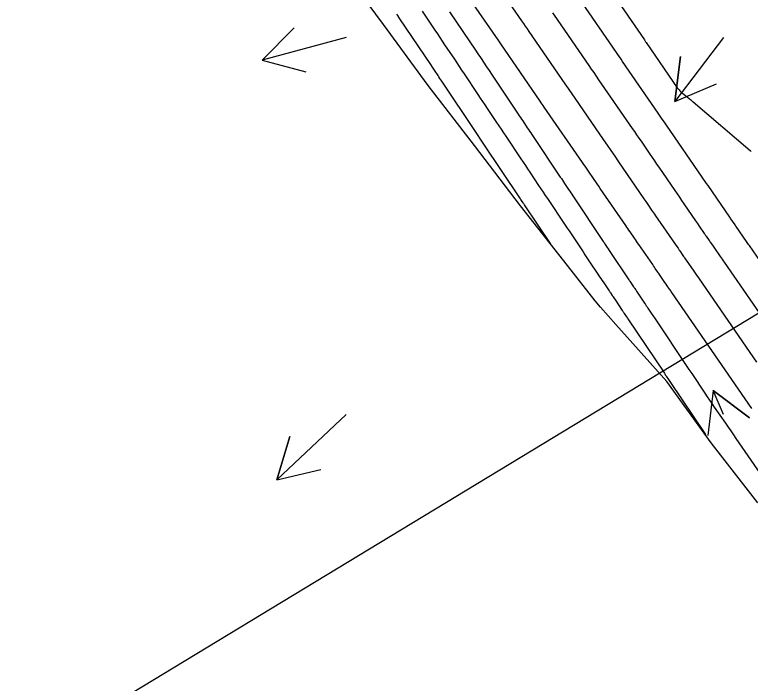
# Model space of a CAD drawing. Extents: x 954385 to 988206, y 1868364 to 1924553.
# Drawn here: x 956163.2 to 956260.7, y 1922233.3 to 1922321.9 of the extents above; entities that cross this region are included whole.
import ezdxf

# ---------------------------------------------------------------- set-up
doc = ezdxf.new("R2010")
doc.units = 0
for name, color, linetype in [('Ex_Major Contours', 7, 'Continuous'), ('Ex_Minor Contours', 7, 'Continuous'), ('Perimeter', 7, 'Continuous'), ('Slopes', 7, 'Continuous')]:
    doc.layers.add(name, color=color, linetype=linetype)

msp = doc.modelspace()

# ---------------------------------------------------------------- linework, layer by layer
at = {"layer": 'Ex_Major Contours'}
for points in [[(956241.349, 1922326.325), (956246.659, 1922318.587), (956246.714, 1922318.508), (956246.768, 1922318.428), (956246.823, 1922318.348), (956246.878, 1922318.268), (956251.022, 1922312.25), (956251.13, 1922312.105), (956251.246, 1922311.968), (956251.372, 1922311.839), (956251.506, 1922311.719), (956252.811, 1922310.628), (956252.889, 1922310.563), (956252.967, 1922310.497), (956253.045, 1922310.431), (956253.123, 1922310.365), (956260.683, 1922303.929), (956260.832, 1922303.803)], [(956220.846, 1922322.336), (956224.342, 1922317.122), (956224.507, 1922316.876), (956224.671, 1922316.63), (956224.835, 1922316.384), (956225, 1922316.138), (956225.656, 1922315.154), (956225.82, 1922314.908), (956225.985, 1922314.662), (956226.149, 1922314.416), (956226.313, 1922314.17), (956229.923, 1922308.759), (956230.074, 1922308.532), (956230.226, 1922308.305), (956230.377, 1922308.079), (956230.529, 1922307.852), (956231.135, 1922306.946), (956231.286, 1922306.719), (956231.438, 1922306.492), (956231.589, 1922306.266), (956231.741, 1922306.039), (956235.513, 1922300.4), (956235.651, 1922300.193), (956235.789, 1922299.986), (956235.927, 1922299.78), (956236.065, 1922299.573), (956236.617, 1922298.746), (956236.755, 1922298.539), (956236.893, 1922298.332), (956237.031, 1922298.125), (956237.169, 1922297.918), (956241.211, 1922291.86), (956241.277, 1922291.761), (956241.344, 1922291.662), (956241.41, 1922291.562), (956241.476, 1922291.463), (956241.742, 1922291.066), (956241.875, 1922290.867), (956242.008, 1922290.668), (956244.606, 1922286.781), (956244.636, 1922286.736), (956244.697, 1922286.646), (956244.727, 1922286.601), (956245.233, 1922285.845), (956245.289, 1922285.762), (956245.342, 1922285.682), (956245.358, 1922285.658), (956245.508, 1922285.434), (956245.564, 1922285.351), (956245.619, 1922285.268), (956246.692, 1922283.665), (956246.8, 1922283.504), (956246.908, 1922283.343), (956247.016, 1922283.182), (956247.124, 1922283.021), (956247.556, 1922282.376), (956247.664, 1922282.215), (956247.772, 1922282.053), (956247.88, 1922281.892), (956247.988, 1922281.731), (956252.384, 1922275.163), (956252.567, 1922274.89), (956252.795, 1922274.548), (956252.932, 1922274.343), (956254.685, 1922271.725), (956254.993, 1922271.266), (956255.303, 1922270.808), (956255.614, 1922270.352), (956255.927, 1922269.896), (956257.4, 1922267.759), (956257.75, 1922267.252), (956258.1, 1922266.744), (956258.45, 1922266.236), (956258.8, 1922265.729), (956263.651, 1922258.697)]]:
    msp.add_lwpolyline(points, dxfattribs=at)
at = {"layer": 'Ex_Minor Contours'}
for points in [[(956225.758, 1922327.819), (956230.374, 1922321.133), (956230.62, 1922320.777), (956230.866, 1922320.42), (956231.111, 1922320.063), (956231.356, 1922319.707), (956236.13, 1922312.75), (956236.331, 1922312.457), (956236.533, 1922312.164), (956236.734, 1922311.871), (956236.935, 1922311.579), (956241.195, 1922305.393), (956241.703, 1922304.654), (956242.211, 1922303.915), (956242.719, 1922303.177), (956243.227, 1922302.437), (956246.589, 1922297.538), (956246.847, 1922297.162), (956247.105, 1922296.787), (956247.62, 1922296.036), (956247.749, 1922295.848), (956247.878, 1922295.66), (956248.007, 1922295.472), (956248.136, 1922295.285), (956250.659, 1922291.617), (956250.829, 1922291.369), (956251.114, 1922290.956), (956251.171, 1922290.873), (956251.228, 1922290.79), (956251.284, 1922290.708), (956251.341, 1922290.625), (956251.765, 1922290.012), (956251.857, 1922289.877), (956251.894, 1922289.823), (956251.91, 1922289.8), (956251.976, 1922289.704), (956252.163, 1922289.434), (956252.21, 1922289.365), (956253.209, 1922287.917), (956253.383, 1922287.665), (956253.557, 1922287.412), (956253.732, 1922287.159), (956253.906, 1922286.906), (956261.508, 1922275.876)], [(956260.891, 1922269.732), (956250.3, 1922285.1), (956250.223, 1922285.212), (956250.146, 1922285.324), (956250.068, 1922285.436), (956249.991, 1922285.548), (956249.682, 1922285.996), (956249.528, 1922286.219), (956249.373, 1922286.443), (956248.573, 1922287.603), (956248.55, 1922287.637), (956248.489, 1922287.725), (956248.465, 1922287.761), (956248.432, 1922287.808), (956248.106, 1922288.282), (956248.048, 1922288.366), (956247.99, 1922288.45), (956247.874, 1922288.618), (956247.815, 1922288.703), (956247.757, 1922288.787), (956245.904, 1922291.481), (956245.761, 1922291.69), (956245.617, 1922291.899), (956245.473, 1922292.108), (956245.329, 1922292.317), (956244.754, 1922293.154), (956244.61, 1922293.363), (956244.466, 1922293.572), (956244.322, 1922293.781), (956244.179, 1922293.991), (956240.805, 1922298.907), (956240.604, 1922299.2), (956240.404, 1922299.492), (956240.203, 1922299.784), (956240.003, 1922300.076), (956239.151, 1922301.317), (956238.975, 1922301.573), (956238.8, 1922301.828), (956238.624, 1922302.084), (956238.448, 1922302.339), (956233.383, 1922309.695), (956233.252, 1922309.886), (956233.12, 1922310.077), (956232.989, 1922310.267), (956232.858, 1922310.458), (956227.629, 1922318.079), (956227.541, 1922318.206), (956227.454, 1922318.333), (956227.367, 1922318.46), (956227.279, 1922318.586), (956221.846, 1922326.455)], [(956271.297, 1922275.749), (956260.572, 1922291.31), (956260.477, 1922291.448), (956260.382, 1922291.587), (956260.286, 1922291.725), (956260.191, 1922291.864), (956258.807, 1922293.87), (956258.789, 1922293.897), (956258.756, 1922293.944), (956258.726, 1922293.987), (956258.717, 1922294), (956258.693, 1922294.035), (956258.67, 1922294.069), (956258.129, 1922294.853), (956258.051, 1922294.966), (956257.974, 1922295.079), (956255.091, 1922299.27), (956254.896, 1922299.552), (956254.702, 1922299.835), (956254.508, 1922300.118), (956254.314, 1922300.401), (956249.583, 1922307.294), (956249.31, 1922307.693), (956249.036, 1922308.091), (956248.762, 1922308.49), (956248.487, 1922308.888), (956243.766, 1922315.744), (956243.561, 1922316.042), (956243.357, 1922316.34), (956243.152, 1922316.638), (956242.947, 1922316.936), (956237.962, 1922324.2)], [(956234.192, 1922291.576), (956230.758, 1922296.724), (956230.715, 1922296.79), (956230.671, 1922296.855), (956230.627, 1922296.92), (956230.583, 1922296.986), (956230.364, 1922297.313), (956230.277, 1922297.444), (956230.233, 1922297.509), (956225.278, 1922304.921), (956225.193, 1922305.048), (956225.108, 1922305.175), (956225.024, 1922305.302), (956224.939, 1922305.429), (956224.516, 1922306.063), (956224.347, 1922306.317), (956224.262, 1922306.443), (956219.798, 1922313.134), (956219.676, 1922313.316), (956219.554, 1922313.499), (956219.432, 1922313.681), (956219.309, 1922313.864), (956218.82, 1922314.593), (956218.576, 1922314.958), (956218.331, 1922315.323), (956214.257, 1922321.402), (956214.119, 1922321.608), (956213.981, 1922321.813), (956213.843, 1922322.019)], [(956217.186, 1922322.415), (956218.892, 1922319.869), (956219.214, 1922319.389), (956219.536, 1922318.908), (956219.858, 1922318.428), (956220.18, 1922317.947), (956221.468, 1922316.026), (956221.79, 1922315.545), (956222.112, 1922315.064), (956222.433, 1922314.583), (956222.755, 1922314.102), (956224.593, 1922311.347), (956224.9, 1922310.887), (956225.208, 1922310.426), (956225.515, 1922309.965), (956225.823, 1922309.504), (956227.052, 1922307.662), (956227.36, 1922307.201), (956227.667, 1922306.74), (956227.975, 1922306.28), (956228.283, 1922305.819), (956230.292, 1922302.814), (956230.585, 1922302.375), (956230.879, 1922301.936), (956231.173, 1922301.496), (956231.467, 1922301.057), (956232.642, 1922299.299), (956232.936, 1922298.86), (956233.23, 1922298.421), (956233.523, 1922297.981), (956233.817, 1922297.541), (956236.151, 1922294.043), (956236.414, 1922293.648), (956236.677, 1922293.254), (956236.941, 1922292.859), (956237.204, 1922292.464), (956238.261, 1922290.879), (956238.523, 1922290.487), (956238.784, 1922290.096), (956239.046, 1922289.704), (956239.307, 1922289.313), (956240.58, 1922287.408), (956240.729, 1922287.186), (956240.877, 1922286.963), (956241.026, 1922286.741), (956241.174, 1922286.519), (956241.969, 1922285.33), (956242.017, 1922285.258), (956242.066, 1922285.185), (956242.115, 1922285.112), (956242.164, 1922285.04), (956242.401, 1922284.688), (956242.429, 1922284.646), (956242.457, 1922284.605), (956242.484, 1922284.563), (956242.512, 1922284.522), (956242.683, 1922284.266), (956242.73, 1922284.197), (956243.731, 1922282.699), (956243.793, 1922282.607), (956243.854, 1922282.515), (956243.916, 1922282.423), (956243.978, 1922282.33), (956244.287, 1922281.869), (956244.41, 1922281.685), (956244.472, 1922281.592), (956249.302, 1922274.381), (956249.364, 1922274.289), (956249.426, 1922274.197), (956249.487, 1922274.105), (956249.549, 1922274.013), (956249.857, 1922273.553), (956250.041, 1922273.277), (956254.742, 1922266.253)], [(956234.493, 1922322.196), (956234.707, 1922321.883), (956239.299, 1922315.192), (956239.622, 1922314.722), (956239.945, 1922314.252), (956240.268, 1922313.782), (956240.591, 1922313.312), (956245.033, 1922306.862), (956245.328, 1922306.433), (956245.624, 1922306.003), (956245.919, 1922305.574), (956246.214, 1922305.144), (956247.394, 1922303.425), (956247.689, 1922302.995), (956247.984, 1922302.566), (956248.278, 1922302.136), (956248.573, 1922301.706), (956250.691, 1922298.62), (956250.99, 1922298.184), (956251.29, 1922297.748), (956251.59, 1922297.311), (956251.89, 1922296.875), (956253.453, 1922294.603), (956253.69, 1922294.258), (956253.928, 1922293.913), (956254.599, 1922292.936), (956254.639, 1922292.878), (956254.68, 1922292.82), (956254.78, 1922292.674), (956254.84, 1922292.587), (956255.261, 1922291.977), (956255.278, 1922291.951), (956255.311, 1922291.903), (956255.32, 1922291.89), (956255.388, 1922291.792), (956255.664, 1922291.393), (956255.757, 1922291.258), (956255.849, 1922291.124), (956256.713, 1922289.871), (956256.841, 1922289.685), (956256.97, 1922289.499), (956257.098, 1922289.313), (956257.226, 1922289.127), (956264.901, 1922277.99)]]:
    msp.add_lwpolyline(points, dxfattribs=at)
at = {"layer": 'Perimeter'}
msp.add_lwpolyline([(956261.692, 1922257.218), (956255.53, 1922265.172), (956249.619, 1922273.278), (956242.861, 1922280.867), (956240.832, 1922283.142), (956240.118, 1922283.993), (956236.483, 1922288.688), (956230.223, 1922296.581), (956224.136, 1922304.58), (956217.988, 1922312.541), (956212.075, 1922320.647), (956206.127, 1922328.731), (956200.403, 1922336.952), (956194.433, 1922345.022), (956188.832, 1922353.319), (956183.271, 1922361.639), (956177.928, 1922370.094), (956173.033, 1922378.822), (956169.324, 1922387.955), (956169.267, 1922388.241), (956168.002, 1922399.191), (956172.992, 1922413.709)], dxfattribs=at)
at = {"layer": 'Slopes'}
for points in [[(956157.131, 1922218.928), (956323.437, 1922319.772), (956320.549, 1922314.513), (956323.437, 1922319.772), (956317.438, 1922319.643)], [(956207.131, 1922318.928), (956195.99, 1922315.928), (956200.228, 1922320.176), (956195.99, 1922315.928), (956201.788, 1922314.382)], [(956257.131, 1922318.928), (956250.694, 1922310.442), (956251.444, 1922316.395), (956250.694, 1922310.442), (956256.225, 1922312.769)], [(956257.131, 1922268.928), (956255.787, 1922272.105), (956260.574, 1922268.488), (956255.787, 1922272.105), (956255.048, 1922266.151)], [(956207.131, 1922268.928), (956197.945, 1922260.23), (956199.655, 1922265.981), (956197.945, 1922260.23), (956203.781, 1922261.625)]]:
    msp.add_lwpolyline(points, dxfattribs=at)

doc.saveas('drawing.dxf')
